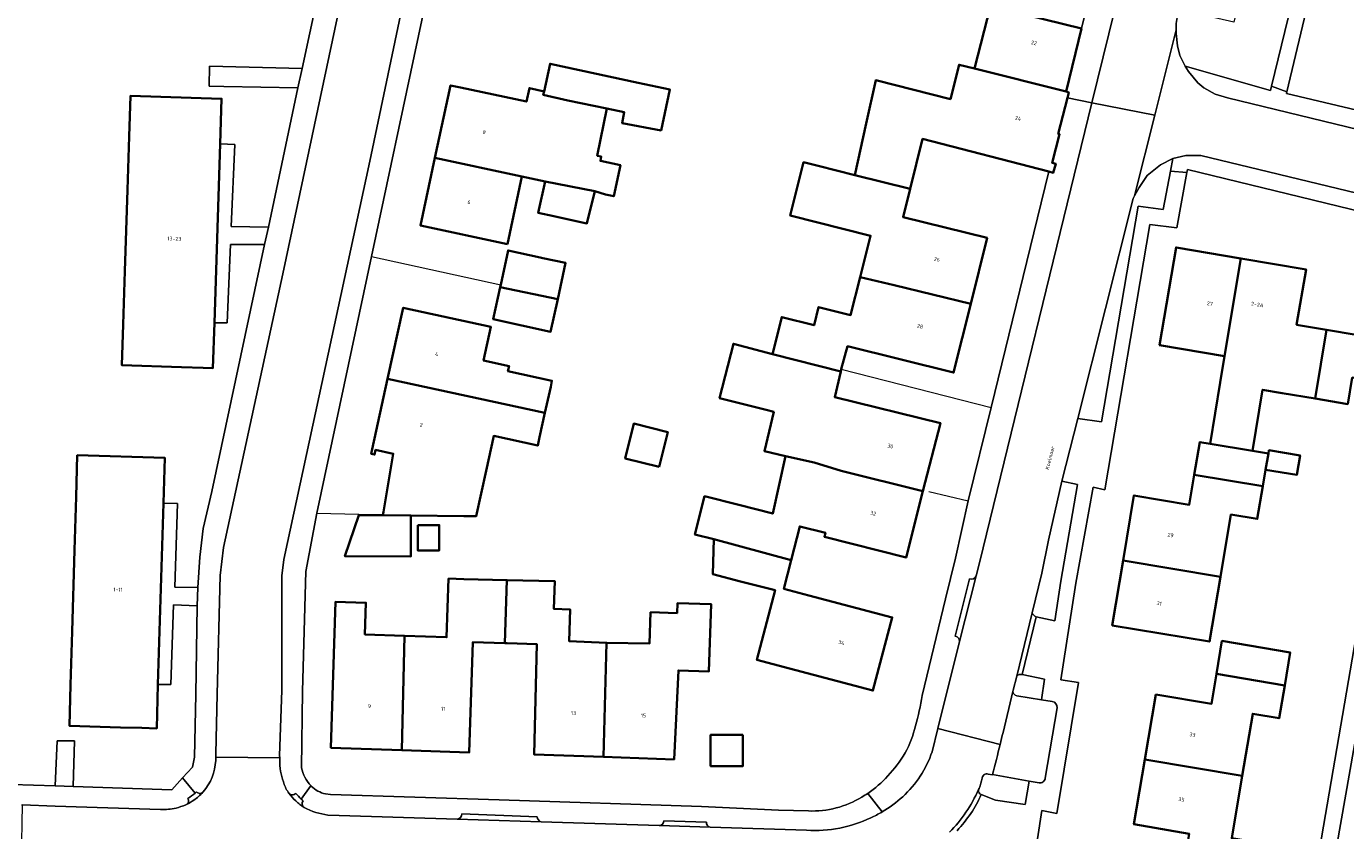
# Model space of a CAD drawing. Header units: metres. Extents: x 197700 to 204338, y 317132 to 325229.
# Tile 1035 of 1056: x 199210 to 199334, y 321808 to 321884. Entities that reach past the tile are written whole.
import ezdxf
from ezdxf.enums import TextEntityAlignment as Align

# ---------------------------------------------------------------- set-up
doc = ezdxf.new("R2010")
doc.units = ezdxf.units.M
for name, color, linetype, lineweight in [('B-WE-GR-BEPLANTING_CULTUUR_BODEMBEDEKKER-GV', 90, 'Continuous', 18), ('B-WE-GR-BEPLANTING_CULTUUR_HEESTERS-GV', 90, 'Continuous', 18), ('B-WE-IE-TERREINAFSCHEIDING_KUNSTMATIG_HEKWERK-G', 20, 'IE-TERREINAFSCHEIDING-KUNSTMATIG', 18), ('B-WE-OG-BEBOUWING-GV', 7, 'Continuous', 35), ('B-WE-OG-BEBOUWING-T18', 10, 'Continuous', 18), ('B-WE-OG-TERREIN_ERF-GV', 7, 'Continuous', 18), ('B-WE-OG-TOPOGRAFIE-T18', 10, 'Continuous', 18), ('B-WE-VH-VERHARDING_ASFALT-GV', 252, 'Continuous', 18), ('B-WE-VH-VERHARDING_BETONSTRAATSTEEN-GV', 252, 'Continuous', 18), ('B-WE-VH-VERHARDING_OPEN-GV', 252, 'Continuous', 18), ('B-WE-VH-VERHARDING_TEGEL-GV', 252, 'Continuous', 18)]:
    doc.layers.add(name, color=color, linetype=linetype, lineweight=lineweight)
doc.styles.add('NLCS-ISO-M200-T18', font='NLCS-ISO.ttf', dxfattribs={"height": 0.36})
doc.linetypes.add('IE-TERREINAFSCHEIDING-KUNSTMATIG', pattern='A,4,[82,NLCS.SHX,S=0.75,R=90,X=0,Y=0],4,-2', length=10)

msp = doc.modelspace()

# ---------------------------------------------------------------- linework, layer by layer
at = {"layer": 'B-WE-GR-BEPLANTING_CULTUUR_BODEMBEDEKKER-GV'}
for points in [[(199318.806, 321879.848), (199326.813, 321877.575), (199326.905, 321877.979), (199331.591, 321897.313), (199322.361, 321899.427)], [(199321.912, 321897.533), (199325.832, 321896.541), (199326.222, 321896.446), (199323.382, 321883.957), (199318.202, 321885.162), (199317.974, 321883.842), (199317.963, 321883.263), (199317.956, 321882.901), (199318.08, 321881.753), (199318.302, 321880.841), (199318.806, 321879.848)]]:
    msp.add_lwpolyline(points, dxfattribs=at)
at = {"layer": 'B-WE-GR-BEPLANTING_CULTUUR_HEESTERS-GV'}
for points in [[(199304.875, 321828.347), (199306.608, 321827.968), (199307.173, 321831.685), (199308.72, 321840.726), (199307.27, 321841.036), (199306.005, 321835.503), (199305.384, 321832.432), (199304.485, 321828.71)], [(199303.06, 321822.781), (199303.059, 321822.775), (199302.705, 321821.475), (199302.673, 321821.341)], [(199303.041, 321820.956), (199305.363, 321820.575), (199305.642, 321822.508), (199303.559, 321822.937)], [(199299.724, 321811.725), (199301.063, 321811.17), (199303.823, 321810.778), (199304.207, 321812.973), (199300.783, 321813.591), (199300.775, 321813.56), (199300.385, 321813.623), (199300.356, 321813.631)], [(199299.821, 321813.297), (199299.814, 321813.255)], [(199299.515, 321812.287), (199299.471, 321812.187), (199299.465, 321812.129)]]:
    msp.add_lwpolyline(points, dxfattribs=at)
for points in [[(199304.485, 321828.71, 0.2295106), (199304.875, 321828.347)], [(199303.559, 321822.937, 0.2958707), (199303.06, 321822.781)], [(199302.673, 321821.341, 0.28271), (199303.041, 321820.956)], [(199299.814, 321813.255, -0.058999), (199299.515, 321812.287)], [(199300.356, 321813.631, 0.422353), (199299.821, 321813.297)], [(199299.465, 321812.129, 0.3853994), (199299.724, 321811.725)]]:
    msp.add_lwpolyline(points, format="xyb", dxfattribs=at)
at = {"layer": 'B-WE-IE-TERREINAFSCHEIDING_KUNSTMATIG_HEKWERK-G'}
for points in [[(199242.639, 321862.037), (199254.742, 321859.402)], [(199286.625, 321851.493), (199300.64, 321847.908)], [(199294.817, 321840.067), (199298.507, 321839.179)], [(199237.544, 321838.04), (199241.457, 321837.937)]]:
    msp.add_lwpolyline(points, dxfattribs=at)
at = {"layer": 'B-WE-OG-BEBOUWING-GV'}
for points in [[(199309.11, 321883.377), (199300.575, 321885.47), (199299.1, 321879.63), (199307.661, 321877.47)], [(199258.8, 321877.5), (199258.718, 321877.184), (199261.04, 321876.63), (199264.689, 321875.879), (199266.306, 321875.547), (199266.115, 321874.519), (199269.748, 321873.842), (199270.576, 321877.671), (199267.62, 321878.31), (199259.358, 321880.08)], [(199306.038, 321870), (199306.471, 321869.888), (199306.69, 321870.724), (199306.37, 321870.8), (199307.05, 321873.49), (199306.932, 321873.517), (199307.783, 321876.889), (199307.914, 321877.406), (199307.661, 321877.47), (199299.1, 321879.63), (199297.65, 321879.99), (199296.84, 321876.78), (199289.85, 321878.54), (199288.964, 321874.504), (199287.9, 321869.66), (199293.062, 321868.37), (199294.227, 321873.045)], [(199261.04, 321876.63), (199258.718, 321877.184), (199258.8, 321877.5), (199257.43, 321877.8), (199257.151, 321876.534), (199250.99, 321877.856), (199250.05, 321878.058), (199248.591, 321871.294), (199256.73, 321869.54), (199258.89, 321869.07), (199263.551, 321868.163), (199264.54, 321867.86), (199265.33, 321867.69), (199265.95, 321870.58), (199264.07, 321870.99), (199264.15, 321871.39), (199263.782, 321871.469), (199264.689, 321875.879)], [(199228.485, 321872.603), (199228.62, 321876.811), (199220.1, 321877.09), (199219.978, 321873.288), (199219.817, 321868.286), (199219.573, 321860.683), (199219.412, 321855.681), (199219.29, 321851.88), (199224.878, 321851.704), (199226.877, 321851.64), (199227.81, 321851.611), (199227.946, 321855.837)], [(199255.366, 321863.197), (199256.73, 321869.54), (199248.591, 321871.294), (199247.223, 321864.95)], [(199287.9, 321869.66), (199284.463, 321870.526), (199283.1, 321870.87), (199281.85, 321865.88), (199289.36, 321863.99), (199288.38, 321860.102), (199291.559, 321859.369), (199298.741, 321857.621), (199300.275, 321863.779), (199292.406, 321865.739), (199293.062, 321868.37)], [(199263.551, 321868.163), (199258.89, 321869.07), (199258.26, 321866.13), (199258.699, 321866.035), (199259.277, 321865.911), (199262.81, 321865.15)], [(199322.5, 321852.732), (199324.021, 321861.874), (199317.96, 321862.9), (199316.41, 321853.76)], [(199254.696, 321859.191), (199260.08, 321858.06), (199260.82, 321861.44), (199258.699, 321861.901), (199258.427, 321861.96), (199255.44, 321862.61), (199254.742, 321859.402)], [(199324.021, 321861.874), (199322.5, 321852.732), (199322.082, 321850.252), (199321.137, 321844.533), (199325.117, 321843.875), (199326.059, 321849.581), (199327.9, 321849.27), (199330.969, 321848.754), (199332.041, 321855.184), (199329.24, 321855.66), (199330.13, 321860.84)], [(199260.08, 321858.06), (199254.696, 321859.191), (199254.04, 321856.18), (199259.41, 321855.01)], [(199280.17, 321852.9), (199286.57, 321851.29), (199286.625, 321851.493), (199287.212, 321853.654), (199297.136, 321851.181), (199298.741, 321857.621), (199291.559, 321859.369), (199288.38, 321860.102), (199287.49, 321856.57), (199284.5, 321857.32), (199284.07, 321855.61), (199281.05, 321856.38)], [(199341.791, 321858.865), (199335.71, 321859.89), (199334.83, 321854.71), (199332.041, 321855.184), (199330.969, 321848.754), (199334.03, 321848.24), (199334.45, 321850.72), (199340.27, 321849.74)], [(199244.155, 321850.591), (199258.885, 321847.432), (199259.42, 321849.86), (199259.54, 321850.43), (199255.42, 321851.33), (199255.52, 321851.79), (199253.14, 321852.32), (199253.831, 321855.454), (199245.617, 321857.257)], [(199286.57, 321851.29), (199280.17, 321852.9), (199276.532, 321853.891), (199275.235, 321848.804), (199279.6, 321847.69), (199280.3, 321847.511), (199279.422, 321843.849), (199281.398, 321843.375), (199284.098, 321842.776), (199286.62, 321842.01), (199294.27, 321840.096), (199295.898, 321846.459), (199286.006, 321848.895)], [(199244.155, 321850.591), (199242.714, 321844.019), (199242.626, 321843.588), (199242.939, 321843.524), (199243.027, 321843.95), (199244.677, 321843.588), (199243.772, 321838.153), (199243.721, 321837.846), (199246.34, 321837.83), (199251.283, 321837.757), (199252.434, 321837.74), (199253.37, 321841.99), (199254.09, 321845.26), (199258.21, 321844.36), (199258.38, 321845.14), (199258.885, 321847.432)], [(199269.576, 321842.371), (199270.382, 321845.627), (199267.2, 321846.415), (199266.393, 321843.159)], [(199319.669, 321841.629), (199326.078, 321840.554), (199326.339, 321842.092), (199326.6, 321843.63), (199325.117, 321843.875), (199321.137, 321844.533), (199320.19, 321844.69)], [(199223.164, 321838.964), (199223.29, 321843.22), (199215.11, 321843.46), (199214.996, 321839.565), (199214.85, 321834.563), (199214.628, 321826.964), (199214.482, 321821.961), (199214.37, 321818.14), (199219.157, 321817.999), (199221.157, 321817.941), (199222.54, 321817.9), (199222.661, 321821.999)], [(199274.68, 321835.6), (199281.933, 321833.637), (199282.737, 321836.796), (199285.143, 321836.207), (199285.046, 321835.827), (199292.681, 321833.883), (199294.27, 321840.096), (199286.62, 321842.01), (199284.098, 321842.776), (199281.398, 321843.375), (199280.205, 321837.998), (199277.018, 321838.809), (199273.83, 321839.62), (199272.92, 321836.05)], [(199326.6, 321843.63), (199326.339, 321842.092), (199329.267, 321841.633), (199329.573, 321843.433), (199326.651, 321843.928)], [(199319.669, 321841.629), (199319.19, 321838.82), (199314.01, 321839.7), (199312.996, 321833.619), (199322.111, 321832.09), (199323.1, 321837.91), (199325.56, 321837.5), (199326.078, 321840.554)], [(199246.34, 321837.83), (199243.721, 321837.846), (199241.45, 321837.86), (199240.16, 321834), (199246.32, 321833.97)], [(199246.974, 321836.923), (199246.974, 321834.545), (199248.985, 321834.545), (199248.985, 321836.923)], [(199283.594, 321830.339), (199281.251, 321830.959), (199281.933, 321833.637), (199274.68, 321835.6), (199274.6, 321832.32), (199277.199, 321831.656), (199280.424, 321830.831), (199278.719, 321824.302), (199281.786, 321823.501), (199289.588, 321821.441), (199291.395, 321828.278)], [(199322.111, 321832.09), (199312.996, 321833.619), (199311.98, 321827.53), (199321.08, 321826.02)], [(199245.748, 321826.559), (199245.486, 321815.868), (199251.798, 321815.652), (199252.14, 321825.98), (199255.129, 321825.88), (199255.32, 321831.778), (199251.283, 321831.876), (199249.86, 321831.91), (199249.68, 321826.42)], [(199255.129, 321825.88), (199255.354, 321825.873), (199258.12, 321825.78), (199257.877, 321815.455), (199264.359, 321815.232), (199264.661, 321825.916), (199261.16, 321826.05), (199261.26, 321829.02), (199259.72, 321829.07), (199259.81, 321831.67), (199255.32, 321831.778)], [(199245.486, 321815.868), (199245.748, 321826.559), (199242.03, 321826.69), (199242.13, 321829.66), (199239.28, 321829.75), (199238.847, 321816.096)], [(199264.359, 321815.232), (199270.978, 321815.004), (199271.37, 321823.33), (199274.23, 321823.23), (199274.45, 321829.52), (199271.3, 321829.62), (199271.26, 321828.68), (199268.771, 321828.765), (199268.656, 321825.842), (199264.661, 321825.916)], [(199321.743, 321823.011), (199328.13, 321821.92), (199328.65, 321824.99), (199322.25, 321826.08)], [(199315.045, 321815.001), (199324.155, 321813.451), (199325.14, 321819.27), (199327.61, 321818.85), (199328.13, 321821.92), (199321.743, 321823.011), (199321.28, 321820.21), (199316.08, 321821.07)], [(199277.41, 321817.288), (199274.385, 321817.288), (199274.385, 321814.381), (199277.41, 321814.381)], [(199318.733, 321805.23), (199325.121, 321804.15), (199325.64, 321807.21), (199323.17, 321807.63), (199324.155, 321813.451), (199315.045, 321815.001), (199314.01, 321808.93), (199319.2, 321808.03)]]:
    msp.add_lwpolyline(points, close=True, dxfattribs=at)
at = {"layer": 'B-WE-OG-TERREIN_ERF-GV'}
for points in [[(199259.759, 321941.823), (199256.451, 321926.651), (199255.733, 321923.509), (199247.046, 321882.677), (199242.639, 321862.037), (199237.544, 321838.04), (199236.496, 321832.568), (199236.205, 321821.381), (199236.101, 321814.216)], [(199336.494, 321911.741), (199328.343, 321877.465), (199328.304, 321877.302), (199340.818, 321874.327)], [(199208.983, 321812.644), (199213.049, 321812.523), (199213.231, 321816.741), (199214.84, 321816.751), (199214.724, 321812.468), (199223.958, 321812.167), (199224.968, 321813.264), (199225.89, 321814.265), (199226.076, 321815.216), (199226.22, 321821.086), (199226.336, 321829.371), (199224.127, 321829.465), (199223.871, 321822.016), (199222.661, 321821.999), (199222.54, 321817.9), (199221.157, 321817.941), (199219.157, 321817.999), (199214.37, 321818.14), (199214.482, 321821.961), (199214.628, 321826.964), (199214.85, 321834.563), (199214.996, 321839.565), (199215.11, 321843.46), (199223.29, 321843.22), (199223.164, 321838.964), (199224.487, 321838.953), (199224.232, 321831.125), (199226.407, 321831.094), (199226.589, 321833.917), (199226.893, 321836.594), (199227.714, 321840.051), (199232.64, 321863.174), (199229.454, 321863.185), (199229.144, 321855.855), (199227.946, 321855.837), (199227.81, 321851.611), (199226.877, 321851.64), (199224.878, 321851.704), (199219.29, 321851.88), (199219.412, 321855.681), (199219.573, 321860.683), (199219.817, 321868.286), (199219.978, 321873.288), (199220.1, 321877.09), (199228.62, 321876.811), (199228.485, 321872.603), (199229.85, 321872.532), (199229.524, 321864.841), (199232.999, 321864.783), (199235.768, 321877.82), (199228.826, 321877.957), (199227.451, 321877.996), (199227.491, 321879.87), (199236.154, 321879.639), (199239.828, 321896.786)], [(199281.251, 321830.959), (199283.594, 321830.339), (199291.395, 321828.278), (199289.588, 321821.441), (199281.786, 321823.501), (199278.719, 321824.302), (199280.424, 321830.831), (199277.199, 321831.656), (199274.6, 321832.32), (199274.68, 321835.6), (199272.92, 321836.05), (199273.83, 321839.62), (199277.018, 321838.809), (199280.205, 321837.998), (199281.398, 321843.375), (199279.422, 321843.849), (199280.3, 321847.511), (199279.6, 321847.69), (199275.235, 321848.804), (199276.532, 321853.891), (199280.17, 321852.9), (199281.05, 321856.38), (199284.07, 321855.61), (199284.5, 321857.32), (199287.49, 321856.57), (199288.38, 321860.102), (199289.36, 321863.99), (199281.85, 321865.88), (199283.1, 321870.87), (199284.463, 321870.526), (199287.9, 321869.66), (199288.964, 321874.504), (199289.85, 321878.54), (199296.84, 321876.78), (199297.65, 321879.99), (199299.1, 321879.63), (199300.575, 321885.47), (199309.11, 321883.377), (199309.422, 321884.651)], [(199294.181, 321820.979), (199296.376, 321830.013), (199297.306, 321833.816), (199298.507, 321839.179), (199300.64, 321847.908), (199304.978, 321865.659), (199306.038, 321870), (199294.227, 321873.045), (199293.062, 321868.37), (199292.406, 321865.739), (199300.275, 321863.779), (199298.741, 321857.621), (199297.136, 321851.181), (199287.212, 321853.654), (199286.625, 321851.493), (199286.57, 321851.29), (199286.006, 321848.895), (199295.898, 321846.459), (199294.27, 321840.096), (199292.681, 321833.883), (199285.046, 321835.827), (199285.143, 321836.207), (199282.737, 321836.796), (199281.933, 321833.637), (199281.251, 321830.959)], [(199342.496, 321864.483), (199319.024, 321870.191), (199318.972, 321869.906), (199318.023, 321864.727), (199315.514, 321865.052), (199311.284, 321840.226), (199310.211, 321840.469), (199308.58, 321831.498), (199307.952, 321827.46), (199307.159, 321822.453), (199308.819, 321822.209), (199306.798, 321809.937), (199305.404, 321810.216), (199304.975, 321807.554)], [(199334.03, 321848.24), (199330.969, 321848.754), (199327.9, 321849.27), (199326.059, 321849.581), (199325.117, 321843.875), (199326.6, 321843.63), (199326.651, 321843.928), (199329.573, 321843.433), (199329.267, 321841.633), (199326.339, 321842.092), (199326.078, 321840.554), (199325.56, 321837.5), (199323.1, 321837.91), (199322.111, 321832.09), (199321.08, 321826.02), (199311.98, 321827.53), (199312.996, 321833.619), (199314.01, 321839.7), (199319.19, 321838.82), (199319.669, 321841.629), (199320.19, 321844.69), (199321.137, 321844.533), (199322.082, 321850.252), (199322.5, 321852.732), (199316.41, 321853.76), (199317.96, 321862.9), (199324.021, 321861.874), (199330.13, 321860.84), (199329.24, 321855.66), (199332.041, 321855.184), (199334.83, 321854.71)], [(199344.918, 321748.211), (199327.615, 321751.103), (199329.141, 321761.392), (199326.759, 321761.787), (199329.059, 321776.976), (199323.159, 321777.881), (199327.484, 321803.979), (199330.869, 321803.467), (199336.769, 321838.001)], [(199338.409, 321837.67), (199332.14, 321801.994), (199328.608, 321802.548), (199324.717, 321779.211), (199329.248, 321778.544), (199329.312, 321778.917), (199340.778, 321777.104)], [(199238.349, 321811.776), (199238.818, 321811.719), (199254.61, 321811.227), (199273.54, 321810.602), (199280.732, 321810.245), (199283.553, 321810.175)]]:
    msp.add_lwpolyline(points, dxfattribs=at)
for points in [[(199264.54, 321867.86), (199263.551, 321868.163), (199262.81, 321865.15), (199259.277, 321865.911), (199258.699, 321866.035), (199258.26, 321866.13), (199258.89, 321869.07), (199256.73, 321869.54), (199255.366, 321863.197), (199247.223, 321864.95), (199248.591, 321871.294), (199250.05, 321878.058), (199250.99, 321877.856), (199257.151, 321876.534), (199257.43, 321877.8), (199258.8, 321877.5), (199259.358, 321880.08), (199267.62, 321878.31), (199270.576, 321877.671), (199269.748, 321873.842), (199266.115, 321874.519), (199266.306, 321875.547), (199264.689, 321875.879), (199263.782, 321871.469), (199264.15, 321871.39), (199264.07, 321870.99), (199265.95, 321870.58), (199265.33, 321867.69)], [(199260.08, 321858.06), (199259.41, 321855.01), (199254.04, 321856.18), (199254.696, 321859.191), (199254.742, 321859.402), (199255.44, 321862.61), (199258.427, 321861.96), (199258.699, 321861.901), (199260.82, 321861.44)], [(199246.34, 321837.83), (199246.32, 321833.97), (199240.16, 321834), (199241.45, 321837.86), (199243.721, 321837.846), (199243.772, 321838.153), (199244.677, 321843.588), (199243.027, 321843.95), (199242.939, 321843.524), (199242.626, 321843.588), (199242.714, 321844.019), (199244.155, 321850.591), (199245.617, 321857.257), (199253.831, 321855.454), (199253.14, 321852.32), (199255.52, 321851.79), (199255.42, 321851.33), (199259.54, 321850.43), (199259.42, 321849.86), (199258.885, 321847.432), (199258.38, 321845.14), (199258.21, 321844.36), (199254.09, 321845.26), (199253.37, 321841.99), (199252.434, 321837.74), (199251.283, 321837.757)], [(199269.576, 321842.371), (199266.393, 321843.159), (199267.2, 321846.415), (199270.382, 321845.627)], [(199246.974, 321836.923), (199248.985, 321836.923), (199248.985, 321834.545), (199246.974, 321834.545)], [(199264.359, 321815.232), (199257.877, 321815.455), (199258.12, 321825.78), (199255.354, 321825.873), (199255.129, 321825.88), (199252.14, 321825.98), (199251.798, 321815.652), (199245.486, 321815.868), (199238.847, 321816.096), (199239.28, 321829.75), (199242.13, 321829.66), (199242.03, 321826.69), (199245.748, 321826.559), (199249.68, 321826.42), (199249.86, 321831.91), (199251.283, 321831.876), (199255.32, 321831.778), (199259.81, 321831.67), (199259.72, 321829.07), (199261.26, 321829.02), (199261.16, 321826.05), (199264.661, 321825.916), (199268.656, 321825.842), (199268.771, 321828.765), (199271.26, 321828.68), (199271.3, 321829.62), (199274.45, 321829.52), (199274.23, 321823.23), (199271.37, 321823.33), (199270.978, 321815.004)], [(199321.743, 321823.011), (199322.25, 321826.08), (199328.65, 321824.99), (199328.13, 321821.92), (199327.61, 321818.85), (199325.14, 321819.27), (199324.155, 321813.451), (199323.17, 321807.63), (199325.64, 321807.21), (199325.121, 321804.15), (199324.6, 321801.08), (199318.22, 321802.16), (199318.733, 321805.23), (199319.2, 321808.03), (199314.01, 321808.93), (199315.045, 321815.001), (199316.08, 321821.07), (199321.28, 321820.21)], [(199274.385, 321817.288), (199277.41, 321817.288), (199277.41, 321814.381), (199274.385, 321814.381)]]:
    msp.add_lwpolyline(points, close=True, dxfattribs=at)
for points in [[(199293.557, 321818.133, 0.0386421), (199294.181, 321820.979)], [(199292.593, 321815.604, 0.0702717), (199293.557, 321818.133)], [(199290.971, 321813.447, 0.0563952), (199292.593, 321815.604)], [(199236.101, 321814.216, 0.1276173), (199236.958, 321812.544)], [(199289.101, 321811.821, 0.0619626), (199290.971, 321813.447)], [(199236.958, 321812.544, 0.0137042), (199237.013, 321812.483)], [(199237.013, 321812.483, 0.1385039), (199238.349, 321811.776)], [(199283.553, 321810.175, 0.1466174), (199288.539, 321811.469)], [(199288.539, 321811.469, 0.0166279), (199289.101, 321811.821)]]:
    msp.add_lwpolyline(points, format="xyb", dxfattribs=at)
at = {"layer": 'B-WE-VH-VERHARDING_ASFALT-GV'}
for points in [[(199252.469, 321945.328), (199252.456, 321945.24), (199251.096, 321938.999), (199249.288, 321930.439), (199247.855, 321923.276), (199240.053, 321887.323), (199234.351, 321860.422), (199228.783, 321834.828), (199228.481, 321832.212), (199228.205, 321821.112), (199228.071, 321815.515), (199228.067, 321815.205), (199234.055, 321815.15)], [(199234.055, 321815.15), (199234.041, 321815.357), (199234.268, 321821.433), (199234.258, 321832.187), (199234.45, 321833.692), (199242.5, 321870.974), (199249.952, 321906.476), (199255.155, 321929.224), (199257.002, 321937.868), (199258.011, 321942.573)], [(199339.602, 321872.805), (199322.771, 321876.9), (199321.619, 321877.25), (199320.559, 321877.818), (199319.997, 321878.289), (199319.109, 321879.347), (199318.806, 321879.848), (199318.302, 321880.841), (199318.08, 321881.753), (199317.956, 321882.901), (199317.963, 321883.263), (199315.965, 321875.272), (199314.077, 321867.718), (199314.513, 321868.514), (199315.269, 321869.641), (199316.496, 321870.612), (199317.657, 321871.221), (199318.886, 321871.501), (199320.287, 321871.484), (199364.996, 321860.712)], [(199307.27, 321841.036), (199308.75, 321846.899), (199313.945, 321867.478), (199314.077, 321867.718), (199315.965, 321875.272), (199310.065, 321876.438), (199299.553, 321833.403), (199299.246, 321832.183), (199297.698, 321826.034), (199295.667, 321817.9), (199301.493, 321816.406)], [(199301.764, 321817.514), (199302.673, 321821.341), (199302.705, 321821.475), (199303.059, 321822.775), (199303.06, 321822.781), (199304.485, 321828.71), (199305.384, 321832.432), (199306.005, 321835.503), (199307.27, 321841.036)], [(199295.667, 321817.9), (199295.123, 321815.722)], [(199301.493, 321816.406), (199295.667, 321817.9)], [(199234.069, 321814.943), (199234.055, 321815.15), (199228.067, 321815.205), (199228.062, 321814.894)], [(199299.814, 321813.255), (199299.821, 321813.297)], [(199300.356, 321813.631), (199300.385, 321813.623), (199300.775, 321813.56), (199300.783, 321813.591)], [(199299.471, 321812.187), (199299.515, 321812.287)], [(199225.332, 321810.793), (199225.255, 321810.757)], [(199226.892, 321811.972), (199226.851, 321811.926)], [(199234.916, 321811.835), (199234.844, 321811.932)], [(199222.909, 321810.311), (199213.036, 321810.613), (199209.964, 321810.734), (199209.857, 321805.565), (199214.072, 321805.436), (199215.878, 321805.374), (199233.412, 321804.772), (199239.913, 321804.563), (199245.453, 321804.385), (199256.553, 321804.03), (199277.352, 321803.378), (199283.718, 321803.149)], [(199283.367, 321808.37), (199274.364, 321808.665), (199269.576, 321808.805), (199258.539, 321809.158), (199250.675, 321809.412), (199239.611, 321809.752), (199238.567, 321809.796)]]:
    msp.add_lwpolyline(points, dxfattribs=at)
msp.add_lwpolyline([(199317.963, 321883.263), (199317.974, 321883.842), (199318.202, 321885.162), (199321.306, 321897.167), (199321.525, 321898.049), (199321.815, 321899.22), (199322.721, 321902.871), (199323.022, 321904.086), (199317.217, 321905.485), (199316.295, 321901.659), (199315.924, 321900.121), (199310.065, 321876.438), (199315.965, 321875.272)], close=True, dxfattribs=at)
for points in [[(199301.493, 321816.406, 0.0012682), (199301.764, 321817.514)], [(199295.123, 321815.722, -0.1304972), (199292.37, 321811.511)], [(199300.783, 321813.591, 0.0027562), (199301.493, 321816.406)], [(199228.062, 321814.894, -0.1708553), (199226.892, 321811.972)], [(199234.399, 321812.893, -0.0916872), (199234.069, 321814.943)], [(199299.515, 321812.287, 0.058999), (199299.814, 321813.255)], [(199299.821, 321813.297, -0.422353), (199300.356, 321813.631)], [(199234.844, 321811.932, -0.0722164), (199234.399, 321812.893)], [(199298.283, 321810.047, 0.0457143), (199299.471, 321812.187)], [(199226.014, 321811.189, -0.0405391), (199225.332, 321810.793)], [(199226.851, 321811.926, -0.0587792), (199226.014, 321811.189)], [(199235.557, 321811.12, -0.0414163), (199234.916, 321811.835)], [(199236.344, 321810.5, -0.060488), (199235.557, 321811.12)], [(199292.37, 321811.511, -0.055687), (199290.439, 321810.081)], [(199223.637, 321810.33, -0.0344613), (199222.909, 321810.311)], [(199224.356, 321810.45, -0.0349573), (199223.637, 321810.33)], [(199225.255, 321810.757, -0.0479384), (199224.356, 321810.45)], [(199238.567, 321809.796, -0.0934544), (199236.344, 321810.5)], [(199289.377, 321809.54, -0.0606878), (199286.479, 321808.578)], [(199290.439, 321810.081, -0.0277463), (199289.377, 321809.54)], [(199296.754, 321808.184, 0.0500967), (199298.283, 321810.047)], [(199286.479, 321808.578, -0.0642809), (199283.367, 321808.37)]]:
    msp.add_lwpolyline(points, format="xyb", dxfattribs=at)
at = {"layer": 'B-WE-VH-VERHARDING_BETONSTRAATSTEEN-GV'}
for points in [[(199340.818, 321874.327), (199328.304, 321877.302), (199328.343, 321877.465), (199326.905, 321877.979), (199326.813, 321877.575), (199318.806, 321879.848), (199319.109, 321879.347), (199319.997, 321878.289), (199320.559, 321877.818), (199321.619, 321877.25), (199322.771, 321876.9), (199339.602, 321872.805)], [(199304.975, 321807.554), (199305.404, 321810.216), (199306.798, 321809.937), (199308.819, 321822.209), (199307.159, 321822.453), (199307.952, 321827.46), (199308.58, 321831.498), (199310.211, 321840.469), (199311.284, 321840.226), (199315.514, 321865.052), (199318.023, 321864.727), (199318.972, 321869.906), (199317.43, 321870.034), (199316.742, 321866.441), (199314.411, 321866.742), (199310.992, 321846.583), (199308.75, 321846.899), (199307.27, 321841.036), (199308.72, 321840.726), (199307.173, 321831.685), (199306.608, 321827.968), (199304.875, 321828.347), (199303.559, 321822.937), (199305.642, 321822.508), (199305.363, 321820.575)], [(199298.622, 321831.879), (199297.29, 321826.514)], [(199297.698, 321826.034), (199299.246, 321832.183)], [(199304.485, 321828.71), (199303.06, 321822.781)], [(199303.559, 321822.937), (199304.875, 321828.347)], [(199302.673, 321821.341), (199301.764, 321817.514)], [(199306.377, 321820.409), (199305.363, 321820.575), (199303.041, 321820.956)], [(199305.363, 321820.575), (199306.377, 321820.409)], [(199306.818, 321819.83), (199305.715, 321813.235)], [(199305.715, 321813.235), (199306.818, 321819.83)], [(199300.783, 321813.591), (199304.207, 321812.973), (199305.152, 321812.803)], [(199299.465, 321812.129), (199299.471, 321812.187)], [(199305.152, 321812.803), (199304.207, 321812.973), (199303.823, 321810.778), (199301.063, 321811.17), (199299.724, 321811.725)], [(199226.28, 321811.955), (199226.148, 321811.843)], [(199258.157, 321809.633), (199251.111, 321809.896)], [(199250.675, 321809.412), (199258.539, 321809.158)], [(199269.576, 321808.805), (199274.364, 321808.665)], [(199273.992, 321809.137), (199270.026, 321809.265)]]:
    msp.add_lwpolyline(points, dxfattribs=at)
for points in [[(199361.765, 321851.236), (199363.346, 321850.95), (199363.992, 321855.075), (199364.494, 321857.894), (199364.996, 321860.712), (199320.287, 321871.484), (199318.886, 321871.501), (199317.657, 321871.221), (199317.43, 321870.034), (199318.972, 321869.906), (199319.024, 321870.191), (199342.496, 321864.483), (199360.28, 321860.199), (199363.14, 321859.51), (199362.47, 321855.479)], [(199314.077, 321867.718), (199313.945, 321867.478), (199308.75, 321846.899), (199310.992, 321846.583), (199314.411, 321866.742), (199316.742, 321866.441), (199317.43, 321870.034), (199317.657, 321871.221), (199316.496, 321870.612), (199315.269, 321869.641), (199314.513, 321868.514)]]:
    msp.add_lwpolyline(points, close=True, dxfattribs=at)
for points in [[(199299.246, 321832.183, -0.4060439), (199298.622, 321831.879)], [(199304.875, 321828.347, -0.2295106), (199304.485, 321828.71)], [(199297.29, 321826.514, -0.3922412), (199297.698, 321826.034)], [(199303.06, 321822.781, -0.2958707), (199303.559, 321822.937)], [(199303.041, 321820.956, -0.28271), (199302.673, 321821.341)], [(199306.377, 321820.409, -0.4015126), (199306.818, 321819.83)], [(199306.818, 321819.83, 0.4015126), (199306.377, 321820.409)], [(199301.764, 321817.514, -0.0012682), (199301.493, 321816.406)], [(199301.493, 321816.406, -0.0027562), (199300.783, 321813.591)], [(199305.715, 321813.235, -0.4203169), (199305.152, 321812.803)], [(199305.152, 321812.803, 0.4203169), (199305.715, 321813.235)], [(199299.471, 321812.187, -0.0457143), (199298.283, 321810.047)], [(199299.724, 321811.725, -0.3853994), (199299.465, 321812.129)], [(199225.463, 321811.347, -0.4193363), (199225.332, 321810.793)], [(199225.332, 321810.793, 0.0405391), (199226.014, 321811.189)], [(199226.148, 321811.843, -0.0300852), (199225.463, 321811.347)], [(199226.014, 321811.189, 0.0587792), (199226.851, 321811.926)], [(199226.851, 321811.926, -0.425285), (199226.28, 321811.955)], [(199235.559, 321811.824, -0.4400354), (199234.916, 321811.835)], [(199234.916, 321811.835, 0.0414163), (199235.557, 321811.12)], [(199235.557, 321811.12, 0.060488), (199236.344, 321810.5)], [(199236.076, 321811.286, -0.0216986), (199235.559, 321811.824)], [(199236.237, 321811.137, -0.0054482), (199236.076, 321811.286)], [(199236.344, 321810.5, -0.3805078), (199236.237, 321811.137)], [(199299.724, 321811.725, -0.0452868), (199298.755, 321809.935)], [(199298.755, 321809.935, 0.0452868), (199299.724, 321811.725)], [(199251.111, 321809.896, -0.3647127), (199250.675, 321809.412)], [(199258.539, 321809.158, -0.3341352), (199258.157, 321809.633)], [(199298.283, 321810.047, -0.0500967), (199296.754, 321808.184)], [(199298.755, 321809.935, -0.0320417), (199297.462, 321808.329)], [(199297.462, 321808.329, 0.0320417), (199298.755, 321809.935)], [(199270.026, 321809.265, -0.3823478), (199269.576, 321808.805)], [(199274.364, 321808.665, -0.3940207), (199273.992, 321809.137)]]:
    msp.add_lwpolyline(points, format="xyb", dxfattribs=at)
at = {"layer": 'B-WE-VH-VERHARDING_OPEN-GV'}
for points in [[(199227.491, 321879.87), (199227.451, 321877.996), (199228.826, 321877.957), (199235.768, 321877.82), (199236.154, 321879.639)], [(199227.946, 321855.837), (199229.144, 321855.855), (199229.454, 321863.185), (199232.64, 321863.174), (199232.999, 321864.783), (199229.524, 321864.841), (199229.85, 321872.532), (199228.485, 321872.603)], [(199226.336, 321829.371), (199226.407, 321831.094), (199224.232, 321831.125), (199224.487, 321838.953), (199223.164, 321838.964), (199222.661, 321821.999), (199223.871, 321822.016), (199224.127, 321829.465)]]:
    msp.add_lwpolyline(points, close=True, dxfattribs=at)
at = {"layer": 'B-WE-VH-VERHARDING_TEGEL-GV'}
for points in [[(199228.067, 321815.205), (199228.071, 321815.515), (199228.205, 321821.112), (199228.481, 321832.212), (199228.783, 321834.828), (199234.351, 321860.422), (199240.053, 321887.323), (199247.855, 321923.276), (199249.288, 321930.439), (199251.096, 321938.999), (199252.456, 321945.24), (199252.469, 321945.328)], [(199258.011, 321942.573), (199257.002, 321937.868), (199255.155, 321929.224), (199249.952, 321906.476), (199242.5, 321870.974), (199234.45, 321833.692), (199234.258, 321832.187), (199234.268, 321821.433), (199234.041, 321815.357), (199234.055, 321815.15), (199234.069, 321814.943)], [(199237.544, 321838.04), (199242.639, 321862.037), (199247.046, 321882.677), (199255.733, 321923.509), (199256.451, 321926.651), (199259.759, 321941.823)], [(199317.393, 321906.216), (199320.251, 321918.073), (199318.336, 321918.535), (199315.18, 321905.571), (199315.074, 321905.642), (199314.135, 321902.351), (199313.789, 321902.462), (199312.405, 321896.817), (199311.123, 321891.588), (199309.601, 321885.381), (199309.422, 321884.651), (199309.11, 321883.377), (199307.661, 321877.47), (199307.914, 321877.406), (199307.783, 321876.889), (199310.065, 321876.438), (199315.924, 321900.121), (199316.295, 321901.659)], [(199239.828, 321896.786), (199236.154, 321879.639), (199235.768, 321877.82), (199232.999, 321864.783), (199232.64, 321863.174), (199227.714, 321840.051), (199226.893, 321836.594), (199226.589, 321833.917), (199226.407, 321831.094), (199226.336, 321829.371), (199226.22, 321821.086), (199226.076, 321815.216), (199225.89, 321814.265), (199224.968, 321813.264), (199226.148, 321811.843), (199226.28, 321811.955)], [(199299.246, 321832.183), (199299.553, 321833.403), (199310.065, 321876.438), (199307.783, 321876.889), (199306.932, 321873.517), (199307.05, 321873.49), (199306.37, 321870.8), (199306.69, 321870.724), (199306.471, 321869.888), (199306.038, 321870), (199304.978, 321865.659), (199300.64, 321847.908), (199298.507, 321839.179), (199297.306, 321833.816), (199296.376, 321830.013), (199294.181, 321820.979)], [(199236.101, 321814.216), (199236.205, 321821.381), (199236.496, 321832.568), (199237.544, 321838.04)], [(199297.29, 321826.514), (199298.622, 321831.879)], [(199295.123, 321815.722), (199295.667, 321817.9), (199297.698, 321826.034)], [(199228.062, 321814.894), (199228.067, 321815.205)], [(199226.148, 321811.843), (199224.968, 321813.264), (199223.958, 321812.167), (199214.724, 321812.468), (199213.049, 321812.523), (199208.983, 321812.644), (199207.579, 321814.033), (199205.808, 321812.799)], [(199236.958, 321812.544), (199236.923, 321812.499), (199236.076, 321811.286)], [(199236.076, 321811.286), (199236.923, 321812.499), (199236.958, 321812.544)], [(199225.255, 321810.757), (199225.332, 321810.793)], [(199226.851, 321811.926), (199226.892, 321811.972)], [(199234.844, 321811.932), (199234.916, 321811.835)], [(199283.553, 321810.175), (199280.732, 321810.245), (199273.54, 321810.602), (199254.61, 321811.227), (199238.818, 321811.719), (199238.349, 321811.776)], [(199289.101, 321811.821), (199290.439, 321810.081)], [(199290.439, 321810.081), (199289.101, 321811.821)], [(199209.885, 321810.737), (199209.964, 321810.734), (199213.036, 321810.613), (199222.909, 321810.311)], [(199238.567, 321809.796), (199239.611, 321809.752), (199250.675, 321809.412)], [(199251.111, 321809.896), (199258.157, 321809.633)], [(199258.539, 321809.158), (199269.576, 321808.805)], [(199270.026, 321809.265), (199273.992, 321809.137)], [(199274.364, 321808.665), (199283.367, 321808.37)]]:
    msp.add_lwpolyline(points, dxfattribs=at)
for points in [[(199331.591, 321897.313), (199326.905, 321877.979), (199328.343, 321877.465), (199336.494, 321911.741), (199338.304, 321919.349), (199335.33, 321920.024), (199335.471, 321920.596), (199334.107, 321920.899), (199333.6, 321918.724), (199333.146, 321916.726), (199336.079, 321916.06), (199332.311, 321900.248)], [(199329.059, 321776.976), (199329.248, 321778.544), (199324.717, 321779.211), (199328.608, 321802.548), (199332.14, 321801.994), (199338.409, 321837.67), (199336.769, 321838.001), (199330.869, 321803.467), (199327.484, 321803.979), (199323.159, 321777.881)], [(199214.724, 321812.468), (199214.84, 321816.751), (199213.231, 321816.741), (199213.049, 321812.523)]]:
    msp.add_lwpolyline(points, close=True, dxfattribs=at)
for points in [[(199298.622, 321831.879, 0.4060439), (199299.246, 321832.183)], [(199297.698, 321826.034, 0.3922412), (199297.29, 321826.514)], [(199294.181, 321820.979, -0.0386421), (199293.557, 321818.133)], [(199293.557, 321818.133, -0.0702717), (199292.593, 321815.604)], [(199292.37, 321811.511, 0.1304972), (199295.123, 321815.722)], [(199226.892, 321811.972, 0.1708553), (199228.062, 321814.894)], [(199234.069, 321814.943, 0.0916872), (199234.399, 321812.893)], [(199292.593, 321815.604, -0.0563952), (199290.971, 321813.447)], [(199236.958, 321812.544, -0.1276173), (199236.101, 321814.216)], [(199290.971, 321813.447, -0.0619626), (199289.101, 321811.821)], [(199234.399, 321812.893, 0.0722164), (199234.844, 321811.932)], [(199237.013, 321812.483, -0.0137042), (199236.958, 321812.544)], [(199238.349, 321811.776, -0.1385039), (199237.013, 321812.483)], [(199225.332, 321810.793, 0.4193363), (199225.463, 321811.347)], [(199225.463, 321811.347, 0.0300852), (199226.148, 321811.843)], [(199226.28, 321811.955, 0.425285), (199226.851, 321811.926)], [(199234.916, 321811.835, 0.4400354), (199235.559, 321811.824)], [(199235.559, 321811.824, 0.0216986), (199236.076, 321811.286)], [(199236.076, 321811.286, 0.0054482), (199236.237, 321811.137)], [(199236.237, 321811.137, 0.3805078), (199236.344, 321810.5)], [(199288.539, 321811.469, -0.1466174), (199283.553, 321810.175)], [(199289.101, 321811.821, -0.0166279), (199288.539, 321811.469)], [(199290.439, 321810.081, 0.055687), (199292.37, 321811.511)], [(199222.909, 321810.311, 0.0344613), (199223.637, 321810.33)], [(199223.637, 321810.33, 0.0349573), (199224.356, 321810.45)], [(199224.356, 321810.45, 0.0479384), (199225.255, 321810.757)], [(199236.344, 321810.5, 0.0934544), (199238.567, 321809.796)], [(199250.675, 321809.412, 0.3647127), (199251.111, 321809.896)], [(199258.157, 321809.633, 0.3341352), (199258.539, 321809.158)], [(199286.479, 321808.578, 0.0606878), (199289.377, 321809.54)], [(199289.377, 321809.54, 0.0277463), (199290.439, 321810.081)], [(199269.576, 321808.805, 0.3823478), (199270.026, 321809.265)], [(199273.992, 321809.137, 0.3940207), (199274.364, 321808.665)], [(199283.367, 321808.37, 0.0642809), (199286.479, 321808.578)]]:
    msp.add_lwpolyline(points, format="xyb", dxfattribs=at)

# ---------------------------------------------------------------- texts
at = {"layer": 'B-WE-OG-BEBOUWING-T18', "style": 'NLCS-ISO-M200-T18'}
for s, rotation, p in [('22', 346.3, (199304.662, 321882.034)), ('24', 345.9, (199303.176, 321874.98)), ('8', 347.9, (199253.198, 321873.683)), ('6', 347.9, (199251.787, 321867.137)), ('13-23', 358.2, (199224.197, 321863.715)), ('26', 345.9, (199295.574, 321861.78)), ('27', 350.4, (199321.125, 321857.64)), ('2-2A', 350.4, (199325.567, 321857.555)), ('28', 345.9, (199293.997, 321855.524)), ('4', 347.7, (199248.76, 321852.918)), ('2', 347.7, (199247.309, 321846.299)), ('30', 345.7, (199291.221, 321844.315)), ('32', 345.7, (199289.612, 321838.026)), ('29', 350.6, (199317.445, 321835.98)), ('1-11', 358.3, (199218.923, 321830.885)), ('31', 350.6, (199316.379, 321829.59)), ('34', 345.2, (199286.637, 321825.928)), ('9', 358.1, (199242.455, 321819.974)), ('11', 358.1, (199249.361, 321819.738)), ('13', 358.1, (199261.556, 321819.331)), ('15', 358.1, (199268.108, 321819.105)), ('33', 350.4, (199319.497, 321817.316)), ('35', 350.4, (199318.463, 321811.246))]:
    msp.add_text(s, height=0.36, rotation=rotation, dxfattribs=at).set_placement(p, align=Align.MIDDLE)
at = {"layer": 'B-WE-OG-TOPOGRAFIE-T18', "style": 'NLCS-ISO-M200-T18'}
msp.add_text('Koelmoer', height=0.36, rotation=75.8, dxfattribs=at).set_placement((199306.159, 321843.213), align=Align.MIDDLE)

doc.saveas('drawing.dxf')
